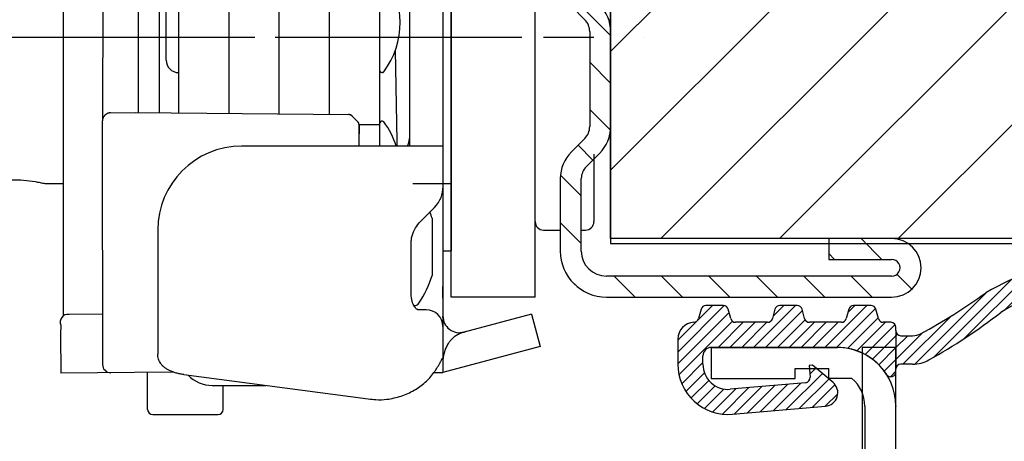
# Model space of a CAD drawing. Header units: millimetres. Extents: x 22865 to 60762, y -18816 to 15611.
# Tile 271 of 517: x 37383.99 to 37389.86, y 5357.5 to 5360.01. Entities that reach past the tile are written whole.
import ezdxf

# ---------------------------------------------------------------- set-up
doc = ezdxf.new("R2010")
doc.units = ezdxf.units.MM
doc.linetypes.add('CENTER_3', pattern=[22, 13, -3, 3, -3])
for name, color, linetype in [('1', 7, 'Continuous'), ('A_ACHSEN', 7, 'Continuous'), ('A_COSMETICS', 7, 'Continuous'), ('A_RUNDUNGEN', 7, 'Continuous'), ('bramy przemyslowe', 5, 'Continuous'), ('BRO0010100220_PBL6', 7, 'Continuous'), ('BRO0010100773_PBL1', 7, 'Continuous'), ('BRO0010100774_PBL7', 7, 'Continuous'), ('BRO0010100815_PBL2', 7, 'Continuous'), ('BRO0010101580_PBL5', 7, 'Continuous'), ('BRO0010101582_PBL12', 7, 'Continuous'), ('BRO0010101584_PBL10', 7, 'Continuous'), ('BRO0010101584_PBL11', 7, 'Continuous'), ('BRO0010101585_ABL4', 7, 'Continuous'), ('BRO0010102185_PBL3', 7, 'Continuous'), ('BRO0010102342_PBL4', 7, 'Continuous'), ('BRO0010102615_PBL14', 7, 'Continuous'), ('BRO0010102615_PBL15', 7, 'Continuous'), ('BRO0010102658_PBL8', 7, 'Continuous'), ('WYMIARY', 6, 'Continuous'), ('Z3047154_PBL3', 7, 'Continuous')]:
    doc.layers.add(name, color=color, linetype=linetype)
doc.styles.add('1-100', font='simplex.shx', dxfattribs={"width": 0.8, "height": 15})
doc.dimstyles.new('1-100', dxfattribs={"dimscale": 0.5, "dimtxt": 100, "dimasz": 1, "dimexe": 0.18, "dimexo": 0.0625, "dimgap": 5, "dimtad": 1, "dimdec": 1, "dimzin": 0, "dimdsep": 46, "dimtxsty": '1-100', "dimblk1": 'K', "dimblk2": 'K', "dimsah": 1, "dimcen": 0.09, "dimse1": 1, "dimse2": 1, "dimadec": 0, "dimazin": 0, "dimtfac": 1, "dimtdec": 1, "dimtofl": 0, "dimtmove": 0, "dimatfit": 3, "dimldrblk": 'K', "dimfxl": 0, "dimtolj": 1, "dimtzin": 0, "dimarcsym": 0})
pattern_1 = [(45, (0, 0), (-0.3535533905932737, 0.3535533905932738), [])]

# ---------------------------------------------------------------- blocks, each defined once
blk = doc.blocks.new('K')
for p, q in [((0, -19.11411989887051), (0, 19.11411989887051)), ((-19.11411989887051, 0), (19.11411989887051, 0))]:
    blk.add_line(p, q)
blk.add_circle((0, 0), 2.016107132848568)
blk = doc.blocks.new('*D795')
at = {"layer": 'WYMIARY', "color": 0, "lineweight": -2}
blk.add_line((37389.71645047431, 5384.614779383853), (37738.71645047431, 5384.614779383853), dxfattribs=at)
at = {"layer": 'WYMIARY', "color": 0, "linetype": 'ByBlock', "lineweight": -2, "xscale": 0.5, "yscale": 0.5, "zscale": 0.5, "rotation": 180}
blk.add_blockref('K', (37389.21645047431, 5384.614779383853), dxfattribs=at)
at = {"layer": 'WYMIARY', "color": 0, "linetype": 'ByBlock', "lineweight": -2, "xscale": 0.5, "yscale": 0.5, "zscale": 0.5}
blk.add_blockref('K', (37739.21645047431, 5384.614779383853), dxfattribs=at)
at = {"layer": 'WYMIARY', "color": 0, "insert": (37535.6051721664, 5394.614779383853), "char_height": 15, "attachment_point": 5, "style": '1-100'}
blk.add_mtext('\\A1;350.0', dxfattribs=at)
blk = doc.blocks.new('AS001-Aufsetzstück', base_point=(8795.809777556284, 7791.250453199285))
at = {"layer": 'BRO0010102185_PBL3', "color": 2, "linetype": 'Continuous'}
for p, q in [((8975.19311511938, 6834.416285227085), (8975.19311511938, 6886.916285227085)), ((8980.19311511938, 6834.416285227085), (8980.19311511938, 6886.916285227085)), ((8980.19311511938, 6834.416285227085), (8975.19311511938, 6834.416285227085))]:
    blk.add_line(p, q, dxfattribs=at)
at = {"layer": 'BRO0010102342_PBL4', "color": 2, "linetype": 'CENTER_3'}
blk.add_line((8942.693115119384, 6849.916285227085), (8986.69311511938, 6849.916285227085), dxfattribs=at)
at = {"layer": 'BRO0010102342_PBL4', "color": 2, "linetype": 'Continuous'}
for p, q in [((8983.69311511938, 6842.948485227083), (8983.69311511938, 6838.916285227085)), ((8952.086892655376, 6841.166285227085), (8950.993115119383, 6841.166285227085)), ((8975.19311511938, 6841.166285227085), (8972.89264453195, 6841.166285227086)), ((8980.69311511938, 6838.416285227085), (8981.69311511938, 6838.416285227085)), ((8982.94311511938, 6838.416285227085), (8983.19311511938, 6838.416285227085))]:
    blk.add_line(p, q, dxfattribs=at)
for centre, start, end in [((8980.69311511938, 6838.916285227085), 180, 270), ((8983.19311511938, 6838.916285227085), 270, 0)]:
    blk.add_arc(centre, 0.5, start, end, dxfattribs=at)
blk.add_spline([(8950.993115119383, 6841.166285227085), (8950.70121364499, 6841.228463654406), (8950.407275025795, 6841.281336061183), (8949.702550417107, 6841.368233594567), (8948.993072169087, 6841.397922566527), (8948.283615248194, 6841.368228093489), (8947.578912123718, 6841.281328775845), (8947.284995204, 6841.228459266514), (8946.993115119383, 6841.166285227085)], degree=3, dxfattribs=at)
blk = doc.blocks.new('Zarge-135', base_point=(5874.240130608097, 5619.23456912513))
at = {"color": 2, "linetype": 'Continuous'}
for p, q in [((6058.706415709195, 4662.19330238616), (6058.706415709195, 4660.343302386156)), ((6066.206415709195, 4662.19330238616), (6058.706415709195, 4662.19330238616)), ((6063.706415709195, 4660.943302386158), (6065.706415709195, 4660.943302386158)), ((6063.706415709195, 4660.343302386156), (6063.706415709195, 4660.943302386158)), ((6065.706415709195, 4660.343302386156), (6065.706415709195, 4660.943302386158)), ((6058.706415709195, 4660.343302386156), (6063.706415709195, 4660.343302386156)), ((6067.08482058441, 4660.343302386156), (6065.706415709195, 4660.343302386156)), ((6067.856415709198, 4658.69330238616), (6067.856415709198, 4646.19330238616)), ((6069.706415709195, 4645.69330238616), (6069.706415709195, 4658.69330238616))]:
    blk.add_line(p, q, dxfattribs=at)
for centre, radius, end in [((6066.206415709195, 4658.69330238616), 3.5, 90), ((6065.706415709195, 4658.69330238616), 2.150000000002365, 50.12472264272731)]:
    blk.add_arc(centre, radius, 0, end, dxfattribs=at)
at = {"color": 2}
for p in [(6066.206415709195, 4662.19330238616), (6069.706415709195, 4658.69330238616)]:
    blk.add_point(p, dxfattribs=at)
blk = doc.blocks.new('HG084-Seitendichtung', base_point=(5685.07024304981, 5375.708528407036))
at = {"linetype": 'Continuous'}
h = blk.add_hatch(dxfattribs=at)
h.set_pattern_fill('_USER', color=2, scale=0.5, angle=45, pattern_type=0)
h.set_pattern_definition(pattern_1)
edge = h.paths.add_edge_path()
edge.add_arc((6067.186613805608, 4664.393302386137), 0.2999999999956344, 90, 165.000000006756)
edge.add_line((6066.896836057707, 4664.470948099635), (6066.748046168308, 4663.915656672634))
edge.add_arc((6066.458268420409, 4663.993302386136), 0.3000000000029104, 269.9999999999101, 345.00000000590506, ccw=False)
edge.add_line((6066.458268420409, 4663.693302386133), (6064.554562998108, 4663.693302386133))
edge.add_arc((6064.554562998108, 4663.993302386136), 0.3000000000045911, 194.999999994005, 270, ccw=False)
edge.add_line((6064.264785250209, 4663.915656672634), (6064.115995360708, 4664.470948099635))
edge.add_arc((6063.826217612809, 4664.393302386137), 0.3000000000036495, 14.99999999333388, 89.99999999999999)
edge.add_line((6063.826217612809, 4664.693302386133), (6062.786613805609, 4664.693302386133))
edge.add_arc((6062.786613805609, 4664.393302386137), 0.2999999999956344, 90, 165.0000000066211)
edge.add_line((6062.49683605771, 4664.470948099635), (6062.348046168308, 4663.915656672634))
edge.add_arc((6062.058268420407, 4663.993302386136), 0.3000000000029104, 269.99999999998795, 345.00000000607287, ccw=False)
edge.add_line((6062.058268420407, 4663.693302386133), (6060.154562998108, 4663.693302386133))
edge.add_arc((6060.154562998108, 4663.993302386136), 0.3000000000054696, 194.99999999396, 270, ccw=False)
edge.add_line((6059.864785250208, 4663.915656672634), (6059.715995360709, 4664.470948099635))
edge.add_arc((6059.42621761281, 4664.393302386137), 0.300000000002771, 14.99999999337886, 90)
edge.add_line((6059.42621761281, 4664.693302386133), (6058.386613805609, 4664.693302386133))
edge.add_arc((6058.386613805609, 4664.393302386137), 0.2999999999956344, 90, 165.000000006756)
edge.add_line((6058.096836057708, 4664.470948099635), (6057.947804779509, 4663.914755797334))
edge.add_arc((6057.658027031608, 4663.992401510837), 0.2999999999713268, 272.1331596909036, 345.0000000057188, ccw=False)
edge.add_arc((6057.706415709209, 4662.693302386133), 1.000000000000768, 92.13315969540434, 180)
edge.add_line((6056.706415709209, 4662.693302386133), (6056.706415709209, 4661.193302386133))
edge.add_arc((6059.706415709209, 4661.193302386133), 3, 180, 275.0000000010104)
edge.add_line((6059.967882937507, 4658.204718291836), (6065.515321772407, 4658.690056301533))
edge.add_arc((6065.445597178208, 4659.487012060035), 0.800000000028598, 274.999999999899, 49.99999999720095)
edge.add_line((6065.959827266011, 4660.099847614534), (6064.730967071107, 4661.130983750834))
edge.add_line((6064.730967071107, 4661.130983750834), (6064.531728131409, 4661.113552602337))
edge.add_line((6064.531728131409, 4661.113552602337), (6064.592737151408, 4660.416216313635))
edge.add_arc((6064.293878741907, 4660.390069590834), 0.3000000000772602, 275.0000000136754, 4.999999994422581, ccw=False)
edge.add_line((6064.320025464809, 4660.091211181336), (6059.837149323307, 4659.699010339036))
edge.add_arc((6059.706415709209, 4661.193302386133), 1.5, 179.9999999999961, 274.999999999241, ccw=False)
edge.add_line((6058.206415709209, 4661.193302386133), (6058.206415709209, 4661.693302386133))
edge.add_arc((6058.706415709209, 4661.693302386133), 0.5, 90, 180, ccw=False)
edge.add_line((6058.706415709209, 4662.193302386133), (6066.206415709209, 4662.193302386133))
edge.add_arc((6066.206415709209, 4658.693302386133), 3.500000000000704, 32.6368975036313, 90, ccw=False)
edge.add_arc((6069.406415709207, 4660.742692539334), 0.3000000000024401, 212.636897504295, 0)
edge.add_line((6069.706415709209, 4660.742692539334), (6069.706415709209, 4660.893302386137))
edge.add_line((6069.706415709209, 4660.893302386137), (6069.706415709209, 4663.193302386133))
edge.add_line((6069.706415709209, 4663.193302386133), (6069.706415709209, 4663.393302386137))
edge.add_arc((6069.406415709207, 4663.393302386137), 0.3000000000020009, 0, 90)
edge.add_line((6069.406415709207, 4663.693302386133), (6068.954562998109, 4663.693302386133))
edge.add_arc((6068.954562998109, 4663.993302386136), 0.3000000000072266, 194.9999999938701, 270, ccw=False)
edge.add_line((6068.664785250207, 4663.915656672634), (6068.515995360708, 4664.470948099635))
edge.add_arc((6068.226217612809, 4664.393302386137), 0.3000000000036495, 14.99999999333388, 89.99999999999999)
edge.add_line((6068.226217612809, 4664.693302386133), (6067.186613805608, 4664.693302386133))
at = {"layer": '1', "linetype": 'Continuous'}
h = blk.add_hatch(dxfattribs=at)
h.set_pattern_fill('_USER', color=2, scale=0.5, angle=45, pattern_type=0)
h.set_pattern_definition(pattern_1)
edge = h.paths.add_edge_path()
edge.add_arc((6087.206415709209, 4667.922913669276), 0.4999999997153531, 277.0050837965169, 94.76483495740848, ccw=False)
edge.add_arc((6087.316130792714, 4645.358527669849), 22.06817214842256, 90.12653476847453, 120.9646809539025)
edge.add_arc((6055.102740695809, 4691.131185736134), 33.99999999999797, 299.183932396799, 307.84322998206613, ccw=False)
edge.add_arc((6070.706415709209, 4663.193302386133), 2, 270.00000000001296, 299.18393239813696, ccw=False)
edge.add_line((6070.706415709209, 4661.193302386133), (6070.006415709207, 4661.193302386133))
edge.add_arc((6070.006415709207, 4660.893302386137), 0.2999999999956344, 90, 180)
edge.add_line((6069.706415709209, 4660.893302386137), (6069.706415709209, 4663.193302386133))
edge.add_arc((6070.006415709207, 4663.193302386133), 0.2999999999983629, 180, 270)
edge.add_line((6070.006415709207, 4662.893302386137), (6070.706415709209, 4662.893302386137))
edge.add_arc((6070.706415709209, 4663.893302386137), 1, 270, 298.2425465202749)
edge.add_arc((6055.090648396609, 4692.964728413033), 33.99999999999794, 298.2425465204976, 305.9710407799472)
edge.add_arc((6086.43633114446, 4645.264323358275), 23.16832017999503, 88.19797872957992, 119.40418455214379, ccw=False)
at = {"color": 2, "linetype": 'Continuous'}
for p, q in [((6056.706415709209, 4662.693302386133), (6056.706415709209, 4661.193302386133)), ((6058.706415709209, 4662.193302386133), (6066.206415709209, 4662.193302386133)), ((6058.206415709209, 4661.193302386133), (6058.206415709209, 4661.693302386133)), ((6064.730967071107, 4661.130983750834), (6064.531728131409, 4661.113552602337)), ((6064.531728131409, 4661.113552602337), (6064.592737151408, 4660.416216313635)), ((6065.959827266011, 4660.099847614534), (6064.730967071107, 4661.130983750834)), ((6064.320025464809, 4660.091211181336), (6059.837149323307, 4659.699010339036)), ((6059.967882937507, 4658.204718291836), (6065.515321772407, 4658.690056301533))]:
    blk.add_line(p, q, dxfattribs=at)
for centre, radius, start, end in [((6058.706415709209, 4661.693302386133), 0.5, 90, 180), ((6066.206415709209, 4658.693302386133), 3.500000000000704, 32.63689750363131, 90), ((6059.706415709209, 4661.193302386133), 3, 180, 275.0000000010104), ((6059.706415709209, 4661.193302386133), 1.5, 180, 274.9999999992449), ((6069.406415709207, 4660.742692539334), 0.3000000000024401, 212.636897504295, 0), ((6064.293878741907, 4660.390069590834), 0.3000000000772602, 275.0000000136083, 4.999999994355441), ((6065.445597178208, 4659.487012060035), 0.800000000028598, 274.999999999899, 49.99999999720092)]:
    blk.add_arc(centre, radius, start, end, dxfattribs=at)
at = {"layer": '1', "color": 2, "linetype": 'Continuous'}
for centre, radius, start, end in [((6086.43633114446, 4645.264323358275), 23.16832017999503, 88.19797872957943, 119.4041845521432), ((6087.206415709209, 4667.922913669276), 0.4999999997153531, 277.0050837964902, 94.76483495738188), ((6087.316130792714, 4645.358527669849), 22.06817214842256, 90.12653476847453, 120.9646809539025)]:
    blk.add_arc(centre, radius, start, end, dxfattribs=at)
at = {"layer": 'A_ACHSEN', "color": 2, "linetype": 'Continuous'}
for p, q in [((6070.006415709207, 4662.893302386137), (6070.706415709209, 4662.893302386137)), ((6069.706415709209, 4660.742692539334), (6069.706415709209, 4660.893302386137)), ((6070.706415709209, 4661.193302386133), (6070.006415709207, 4661.193302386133))]:
    blk.add_line(p, q, dxfattribs=at)
for centre, radius, start, end in [((6055.090648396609, 4692.964728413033), 33.99999999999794, 298.2425465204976, 305.9710407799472), ((6055.102740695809, 4691.131185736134), 33.99999999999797, 299.1839323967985, 307.8432299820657), ((6070.006415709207, 4663.193302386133), 0.2999999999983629, 180, 270), ((6070.706415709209, 4663.193302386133), 2, 270, 299.1839323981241), ((6070.006415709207, 4660.893302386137), 0.2999999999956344, 90, 180)]:
    blk.add_arc(centre, radius, start, end, dxfattribs=at)
at = {"layer": 'A_COSMETICS', "color": 2, "linetype": 'Continuous'}
blk.add_line((6069.706415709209, 4663.193302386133), (6069.706415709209, 4660.893302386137), dxfattribs=at)
blk.add_arc((6070.706415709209, 4663.893302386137), 1, 270, 298.2425465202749, dxfattribs=at)
at = {"layer": 'A_RUNDUNGEN', "color": 2, "linetype": 'Continuous'}
for p, q in [((6058.096836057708, 4664.470948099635), (6057.947804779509, 4663.914755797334)), ((6059.42621761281, 4664.693302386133), (6058.386613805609, 4664.693302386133)), ((6059.864785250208, 4663.915656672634), (6059.715995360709, 4664.470948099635)), ((6062.49683605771, 4664.470948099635), (6062.348046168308, 4663.915656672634)), ((6063.826217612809, 4664.693302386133), (6062.786613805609, 4664.693302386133)), ((6064.264785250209, 4663.915656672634), (6064.115995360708, 4664.470948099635)), ((6066.896836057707, 4664.470948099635), (6066.748046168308, 4663.915656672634)), ((6068.226217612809, 4664.693302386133), (6067.186613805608, 4664.693302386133)), ((6068.664785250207, 4663.915656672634), (6068.515995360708, 4664.470948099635)), ((6062.058268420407, 4663.693302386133), (6060.154562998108, 4663.693302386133)), ((6066.458268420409, 4663.693302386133), (6064.554562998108, 4663.693302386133)), ((6069.406415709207, 4663.693302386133), (6068.954562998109, 4663.693302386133)), ((6069.706415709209, 4663.193302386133), (6069.706415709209, 4663.393302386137))]:
    blk.add_line(p, q, dxfattribs=at)
for centre, radius, start, end in [((6058.386613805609, 4664.393302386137), 0.2999999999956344, 90, 165.000000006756), ((6059.42621761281, 4664.393302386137), 0.300000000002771, 14.99999999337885, 90), ((6062.786613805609, 4664.393302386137), 0.2999999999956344, 90, 165.0000000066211), ((6063.826217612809, 4664.393302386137), 0.3000000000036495, 14.99999999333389, 90), ((6067.186613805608, 4664.393302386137), 0.2999999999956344, 90, 165.000000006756), ((6068.226217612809, 4664.393302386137), 0.3000000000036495, 14.99999999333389, 90), ((6057.706415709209, 4662.693302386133), 1.000000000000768, 92.13315969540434, 180), ((6057.658027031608, 4663.992401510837), 0.2999999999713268, 272.1331596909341, 345.0000000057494), ((6060.154562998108, 4663.993302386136), 0.3000000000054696, 194.99999999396, 270), ((6062.058268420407, 4663.993302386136), 0.3000000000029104, 270, 345.0000000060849), ((6064.554562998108, 4663.993302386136), 0.3000000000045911, 194.999999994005, 270), ((6066.458268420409, 4663.993302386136), 0.3000000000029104, 270, 345.000000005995), ((6068.954562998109, 4663.993302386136), 0.3000000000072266, 194.9999999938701, 270), ((6069.406415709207, 4663.393302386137), 0.3000000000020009, 0, 90)]:
    blk.add_arc(centre, radius, start, end, dxfattribs=at)
blk = doc.blocks.new('Zargenquerschnitt_IND60', base_point=(5674.718100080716, 5506.595076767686))
for name, p in [('Zarge-135', (6586.440130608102, 5715.834569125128)), ('HG084-Seitendichtung', (6397.270243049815, 5472.308528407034))]:
    blk.add_blockref(name, p)
blk = doc.blocks.new('Fangvorrichtung-L_feste-Rolle', base_point=(3261.923091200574, 8217.323791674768))
at = {"layer": '1', "color": 2, "linetype": 'Continuous'}
for p, q in [((3461.395934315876, 7565.612138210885), (3461.395934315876, 7578.327828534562)), ((3463.492728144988, 7550.143040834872), (3463.339538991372, 7550.141703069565))]:
    blk.add_line(p, q, dxfattribs=at)
blk.add_arc((3457.187277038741, 7553.128598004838), 0.4649686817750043, 81.56627017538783, 202.6024370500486, dxfattribs=at)
at = {"layer": 'BRO0010100220_PBL6', "color": 2, "linetype": 'Continuous'}
for p, q in [((3461.940935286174, 7547.923484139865), (3461.940935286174, 7550.130771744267)), ((3466.440935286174, 7547.923484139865), (3466.440935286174, 7549.359165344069)), ((3462.240935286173, 7547.623484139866), (3466.140935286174, 7547.623484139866))]:
    blk.add_line(p, q, dxfattribs=at)
for centre, radius, start, end in [((3462.240935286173, 7547.923484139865), 0.2999999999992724, 180, 270), ((3466.140935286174, 7547.923484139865), 0.2999999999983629, 270, 0)]:
    blk.add_arc(centre, radius, start, end, dxfattribs=at)
at = {"layer": 'BRO0010100773_PBL1', "color": 2, "linetype": 'Continuous'}
for p, q in [((3477.540935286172, 7603.373484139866), (3477.540935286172, 7563.623484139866)), ((3479.540935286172, 7603.373484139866), (3479.540935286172, 7550.976331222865)), ((3479.540935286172, 7563.623484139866), (3467.540935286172, 7563.623484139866)), ((3478.250588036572, 7559.178518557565), (3479.033260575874, 7559.966335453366)), ((3462.540935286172, 7558.623484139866), (3462.540935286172, 7551.225246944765)), ((3477.64650809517, 7554.897385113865), (3477.646520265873, 7557.635549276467)), ((3479.54093535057, 7554.555527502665), (3479.540935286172, 7555.262806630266)), ((3477.977358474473, 7553.908143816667), (3477.977691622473, 7553.907982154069)), ((3478.540935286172, 7553.873484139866), (3478.032585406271, 7553.873484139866)), ((3484.818852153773, 7553.608250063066), (3480.799805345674, 7552.531349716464)), ((3484.818852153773, 7553.608250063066), (3485.336490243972, 7551.676398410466)), ((3485.336490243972, 7551.676398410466), (3479.540935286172, 7550.123484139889)), ((3479.005036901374, 7550.123484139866), (3479.540935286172, 7550.123484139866)), ((3479.540935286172, 7550.614635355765), (3479.540935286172, 7550.123484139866)), ((3464.094477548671, 7550.001846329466), (3475.089994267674, 7548.557548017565))]:
    blk.add_line(p, q, dxfattribs=at)
for points in [[(3479.033216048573, 7559.966290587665), (3479.165572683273, 7560.113299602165), (3479.276371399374, 7560.264583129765), (3479.365394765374, 7560.416833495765), (3479.435139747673, 7560.570831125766), (3479.486950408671, 7560.726947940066), (3479.521311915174, 7560.884420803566), (3479.538634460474, 7561.043134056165), (3479.540934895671, 7561.125215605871)], [(3477.657204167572, 7557.980848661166), (3477.661425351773, 7558.034874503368), (3477.678143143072, 7558.156620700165), (3477.705194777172, 7558.279154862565), (3477.742462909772, 7558.400909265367), (3477.789485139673, 7558.520612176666), (3477.845489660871, 7558.637179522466), (3477.909126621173, 7558.74916504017), (3477.979392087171, 7558.856312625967), (3478.054884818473, 7558.957944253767), (3478.134375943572, 7559.053808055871), (3478.216617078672, 7559.143693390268), (3478.250710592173, 7559.178642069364)], [(3477.646520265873, 7557.635549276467), (3477.647305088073, 7557.721125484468), (3477.649308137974, 7557.806465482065), (3477.652521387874, 7557.891553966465), (3477.657203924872, 7557.980844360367)], [(3477.977358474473, 7553.908143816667), (3477.976538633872, 7553.908597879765), (3477.967898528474, 7553.914096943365), (3477.950814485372, 7553.927335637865), (3477.927205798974, 7553.949366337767), (3477.898811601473, 7553.980909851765), (3477.867236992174, 7554.022410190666), (3477.834024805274, 7554.073996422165), (3477.800518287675, 7554.135690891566), (3477.767986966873, 7554.207283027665), (3477.737478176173, 7554.288652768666), (3477.709997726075, 7554.379529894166), (3477.686412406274, 7554.479741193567), (3477.667577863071, 7554.589036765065), (3477.65429068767, 7554.707204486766), (3477.647351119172, 7554.834049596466), (3477.646508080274, 7554.897324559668)], [(3478.060504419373, 7553.873730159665), (3478.057097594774, 7553.874813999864), (3478.033609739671, 7553.883281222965), (3477.999645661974, 7553.897672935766), (3477.977691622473, 7553.907982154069)], [(3479.545671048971, 7553.400058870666), (3479.54206969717, 7553.449645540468), (3479.540935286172, 7553.497261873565)], [(3480.799805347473, 7552.531349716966), (3480.754036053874, 7552.520232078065), (3480.685573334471, 7552.507777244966), (3480.616989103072, 7552.500158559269), (3480.557255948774, 7552.49739517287)]]:
    blk.add_lwpolyline(points, dxfattribs=at)
for centre, radius, start, end in [((3467.540935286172, 7558.623484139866), 5, 90, 180), ((3476.540935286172, 7564.087585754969), 1.000000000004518, 332.318671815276, 0), ((3478.032572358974, 7553.058024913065), 0.8154592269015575, 88.04179928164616, 89.99908327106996), ((3478.540935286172, 7552.873484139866), 1, 0, 90), ((3480.540935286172, 7553.497261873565), 1, 180, 284.9999999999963), ((3480.540935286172, 7553.497261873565), 0.9999999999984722, 267.9373187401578, 273.3333333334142), ((3481.236496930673, 7550.858297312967), 1.728668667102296, 110.4718996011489, 112.5268347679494), ((3481.260617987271, 7550.793436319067), 1.797869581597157, 107.5312585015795, 110.4691162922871), ((3480.540935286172, 7553.497261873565), 1.000000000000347, 278.3810659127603, 278.8377023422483), ((3480.815884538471, 7552.201204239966), 0.3215232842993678, 106.1949395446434, 107.5276215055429), ((3476.189779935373, 7556.945239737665), 8.459485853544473, 262.530049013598, 265.6010792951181), ((3475.779601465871, 7551.624449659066), 3.122909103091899, 265.6169357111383, 277.850182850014)]:
    blk.add_arc(centre, radius, start, end, dxfattribs=at)
for points in [[(3480.574216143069, 7552.45506890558), (3480.462867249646, 7552.403918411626), (3480.355639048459, 7552.34443417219), (3480.259094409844, 7552.280797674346), (3480.167952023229, 7552.20978941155), (3480.088899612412, 7552.137507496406), (3480.014712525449, 7552.060104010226), (3479.9504619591, 7551.98510303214), (3479.891314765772, 7551.906151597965)], [(3480.756760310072, 7552.517728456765), (3480.741432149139, 7552.514050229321), (3480.726209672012, 7552.509968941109)], [(3480.895396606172, 7552.556963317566), (3480.82662102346, 7552.535485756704), (3480.756760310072, 7552.517728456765)], [(3479.891314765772, 7551.906151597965), (3479.819192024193, 7551.792691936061), (3479.755876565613, 7551.674009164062), (3479.705622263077, 7551.561179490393), (3479.662300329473, 7551.445556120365)], [(3479.662300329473, 7551.445556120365), (3479.640026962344, 7551.377311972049), (3479.619846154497, 7551.308402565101), (3479.574731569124, 7551.11658219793), (3479.543546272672, 7550.922014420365)], [(3463.23520017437, 7550.251115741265), (3463.083235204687, 7550.335560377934), (3462.941193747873, 7550.436069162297), (3462.823524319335, 7550.54312208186), (3462.721543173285, 7550.665015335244), (3462.643607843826, 7550.792946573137), (3462.586336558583, 7550.931406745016), (3462.552200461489, 7551.076700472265), (3462.540935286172, 7551.225246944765)], [(3479.005036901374, 7550.123484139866), (3479.064963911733, 7550.209956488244), (3479.123483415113, 7550.297390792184), (3479.175825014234, 7550.378375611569), (3479.226873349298, 7550.460179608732), (3479.271040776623, 7550.533453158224), (3479.31411579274, 7550.607376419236), (3479.349899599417, 7550.670794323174), (3479.384894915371, 7550.734642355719), (3479.412459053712, 7550.786186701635), (3479.439667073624, 7550.837940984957), (3479.459587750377, 7550.87607743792), (3479.479770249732, 7550.914026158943), (3479.487221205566, 7550.92762083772), (3479.494938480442, 7550.941116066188), (3479.500942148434, 7550.951011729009), (3479.507237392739, 7550.960606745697), (3479.511705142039, 7550.966681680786), (3479.516990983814, 7550.972377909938), (3479.520519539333, 7550.97510979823), (3479.524528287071, 7550.976329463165)], [(3479.524528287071, 7550.976329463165), (3479.528415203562, 7550.974499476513), (3479.531179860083, 7550.970537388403), (3479.532664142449, 7550.966900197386), (3479.533635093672, 7550.963280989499), (3479.534703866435, 7550.958254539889), (3479.535605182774, 7550.953122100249), (3479.53734973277, 7550.938652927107), (3479.5383395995, 7550.92417118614), (3479.539249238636, 7550.904035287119), (3479.5398629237, 7550.883865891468), (3479.540712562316, 7550.827000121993), (3479.540867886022, 7550.770147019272), (3479.5409148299, 7550.692393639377), (3479.540935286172, 7550.614635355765)], [(3464.094477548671, 7550.001846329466), (3463.864679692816, 7550.040442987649), (3463.638292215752, 7550.096374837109), (3463.433196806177, 7550.16488879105), (3463.23520017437, 7550.251115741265)], [(3476.206138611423, 7548.53080660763), (3476.632927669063, 7548.609649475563), (3477.05098723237, 7548.727634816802), (3477.445436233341, 7548.880405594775), (3477.823009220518, 7549.070761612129), (3478.166390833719, 7549.289736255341), (3478.484997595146, 7549.543640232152), (3478.761814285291, 7549.818924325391), (3479.005036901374, 7550.123484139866)]]:
    blk.add_spline(points, degree=3, dxfattribs=at)
at = {"layer": 'BRO0010100774_PBL7', "color": 2, "linetype": 'Continuous'}
for p, q in [((3456.916058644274, 7553.501724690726), (3456.916058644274, 7603.083826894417)), ((3459.317449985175, 7581.874739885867), (3459.249134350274, 7565.313819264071)), ((3459.735492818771, 7565.610355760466), (3461.239842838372, 7565.623484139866)), ((3461.239842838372, 7565.623484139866), (3473.91558418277, 7565.512864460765)), ((3474.126940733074, 7565.423148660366), (3474.131920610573, 7565.423148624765)), ((3474.45877716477, 7565.09053527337), (3474.131920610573, 7565.423148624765)), ((3474.458796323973, 7565.090525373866), (3474.13195320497, 7565.423132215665)), ((3459.236298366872, 7564.848465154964), (3459.23415209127, 7564.259597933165)), ((3459.238669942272, 7565.067011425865), (3459.236298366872, 7564.848465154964)), ((3459.239052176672, 7565.093711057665), (3459.238669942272, 7565.067011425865)), ((3459.239307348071, 7565.106727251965), (3459.239052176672, 7565.093711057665)), ((3459.239507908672, 7565.114717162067), (3459.239307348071, 7565.106727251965)), ((3459.239770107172, 7565.122903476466), (3459.239507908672, 7565.114717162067)), ((3459.249134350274, 7565.313819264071), (3459.248083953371, 7565.200867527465)), ((3474.545390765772, 7564.871290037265), (3474.54524136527, 7564.877679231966)), ((3474.545663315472, 7564.856048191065), (3474.545390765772, 7564.871290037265)), ((3474.54599090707, 7564.830803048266), (3474.545663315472, 7564.856048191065)), ((3474.546649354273, 7564.753999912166), (3474.54599090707, 7564.830803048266)), ((3474.549729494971, 7563.765841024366), (3474.546649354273, 7564.753999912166)), ((3459.23415209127, 7564.259597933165), (3459.253895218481, 7550.60876053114)), ((3474.549729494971, 7563.765841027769), (3474.549728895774, 7563.765090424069)), ((3474.550039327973, 7563.623551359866), (3474.549728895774, 7563.765090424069)), ((3459.249560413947, 7553.605940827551), (3457.255471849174, 7553.588538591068)), ((3456.758020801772, 7552.949894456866), (3456.756345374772, 7552.411310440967)), ((3456.756345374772, 7552.411310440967), (3456.758326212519, 7550.084230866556)), ((3463.339538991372, 7550.141703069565), (3456.758326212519, 7550.084230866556))]:
    blk.add_line(p, q, dxfattribs=at)
for points in [[(3459.735492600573, 7565.610355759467), (3459.728844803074, 7565.610253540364), (3459.702381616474, 7565.608968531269), (3459.676212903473, 7565.606307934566), (3459.650413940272, 7565.602310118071), (3459.625056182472, 7565.597017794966), (3459.600207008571, 7565.590477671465), (3459.575929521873, 7565.582740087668), (3459.552282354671, 7565.573858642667), (3459.529319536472, 7565.563889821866), (3459.507090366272, 7565.552892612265), (3459.485639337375, 7565.540928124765), (3459.465006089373, 7565.528059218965), (3459.445225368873, 7565.514350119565), (3459.426327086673, 7565.499866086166), (3459.408336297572, 7565.484673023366), (3459.391273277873, 7565.468837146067), (3459.375153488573, 7565.452424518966), (3459.359988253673, 7565.435501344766), (3459.345784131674, 7565.418132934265), (3459.332543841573, 7565.400384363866), (3459.320265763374, 7565.382319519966), (3459.308943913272, 7565.364000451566), (3459.298572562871, 7565.345495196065), (3459.28912619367, 7565.326839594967), (3459.280563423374, 7565.308027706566), (3459.272920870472, 7565.289233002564), (3459.266194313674, 7565.270581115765), (3459.260372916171, 7565.252222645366), (3459.255430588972, 7565.234314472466), (3459.251312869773, 7565.216957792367), (3459.247936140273, 7565.200130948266), (3459.245302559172, 7565.184317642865), (3459.243335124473, 7565.169792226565), (3459.241961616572, 7565.157085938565), (3459.241096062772, 7565.146993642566), (3459.240539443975, 7565.138878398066), (3459.240188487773, 7565.132586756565), (3459.239950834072, 7565.127476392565), (3459.239770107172, 7565.122903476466)], [(3474.032578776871, 7565.490114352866), (3473.995618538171, 7565.502648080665), (3473.957312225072, 7565.510282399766), (3473.920567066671, 7565.512864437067)], [(3474.13195337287, 7565.423132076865), (3474.100004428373, 7565.451327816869), (3474.067568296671, 7565.472907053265), (3474.032578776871, 7565.490114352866)], [(3474.54524136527, 7564.877679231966), (3474.545066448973, 7564.883682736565), (3474.544959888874, 7564.886704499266), (3474.54482250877, 7564.890053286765), (3474.544636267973, 7564.893863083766), (3474.544346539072, 7564.898689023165), (3474.543854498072, 7564.905126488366), (3474.543039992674, 7564.913318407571), (3474.541678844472, 7564.923778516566), (3474.539620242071, 7564.935987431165), (3474.53671093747, 7564.949599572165), (3474.532790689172, 7564.964390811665), (3474.527730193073, 7564.980082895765), (3474.521450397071, 7564.996349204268), (3474.513935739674, 7565.012836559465), (3474.505163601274, 7565.029324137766), (3474.495168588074, 7565.045559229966), (3474.484015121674, 7565.061322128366), (3474.471808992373, 7565.076406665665), (3474.458796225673, 7565.090525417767)]]:
    blk.add_lwpolyline(points, dxfattribs=at)
for centre, radius, start, end in [((3473.912983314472, 7565.212917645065), 0.2999580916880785, 44.49668196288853, 89.50319511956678), ((3473.918317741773, 7565.213914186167), 0.2989004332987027, 44.51639742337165, 89.48504204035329), ((3459.704482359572, 7564.924990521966), 0.4674762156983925, 172.3215359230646, 179.263083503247), ((3474.243536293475, 7564.879307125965), 0.3015724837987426, 29.66897744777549, 44.46090958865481), ((3474.245145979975, 7564.880405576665), 0.2996304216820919, 14.61969254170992, 29.63828298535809), ((3474.243236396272, 7564.880060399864), 0.3015653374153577, 0.03839667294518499, 14.59157679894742), ((3459.751800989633, 7550.610871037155), 0.4979097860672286, 180.2498415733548, 269.7254346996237)]:
    blk.add_arc(centre, radius, start, end, dxfattribs=at)
for points in [[(3462.654459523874, 7565.610131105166), (3462.653655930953, 7567.21533103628), (3462.653202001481, 7568.820531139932), (3462.653872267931, 7573.590046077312), (3462.657754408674, 7578.359559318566)], [(3474.544801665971, 7564.880262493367), (3474.544940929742, 7564.880092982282), (3474.544925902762, 7564.879719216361), (3474.544938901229, 7564.878788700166), (3474.545050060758, 7564.878073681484), (3474.545150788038, 7564.876761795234), (3474.545174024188, 7564.875330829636), (3474.54522514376, 7564.873385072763), (3474.545297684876, 7564.871494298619), (3474.545449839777, 7564.866049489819), (3474.545543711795, 7564.860546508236), (3474.545667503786, 7564.852888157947), (3474.545787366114, 7564.845254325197), (3474.545917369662, 7564.835466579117), (3474.546027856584, 7564.825669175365), (3474.546150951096, 7564.813759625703), (3474.546264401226, 7564.801853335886), (3474.546385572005, 7564.787867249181), (3474.54649623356, 7564.773879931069), (3474.546613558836, 7564.757863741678), (3474.546722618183, 7564.74184789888), (3474.546954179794, 7564.703942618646), (3474.547156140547, 7564.666036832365), (3474.547369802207, 7564.620706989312), (3474.547559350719, 7564.575377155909), (3474.547753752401, 7564.523204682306), (3474.547927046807, 7564.471032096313), (3474.548100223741, 7564.412692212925), (3474.54825461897, 7564.354352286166)]]:
    blk.add_spline(points, degree=3, dxfattribs=at)
at = {"layer": 'BRO0010100815_PBL2', "color": 2, "linetype": 'Continuous'}
for p, q in [((3480.040935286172, 7582.873261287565), (3480.040935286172, 7557.373706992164)), ((3480.040935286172, 7557.373484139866), (3479.540935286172, 7557.373484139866))]:
    blk.add_line(p, q, dxfattribs=at)
at = {"layer": 'BRO0010101580_PBL5', "color": 2, "linetype": 'Continuous'}
for p, q in [((3463.790935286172, 7565.601221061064), (3463.790935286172, 7576.156390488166)), ((3465.790935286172, 7549.359165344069), (3466.790935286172, 7549.359165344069))]:
    blk.add_line(p, q, dxfattribs=at)
blk.add_arc((3465.790935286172, 7551.359165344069), 2.000000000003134, 224.129740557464, 270, dxfattribs=at)
at = {"layer": 'BRO0010101582_PBL12', "color": 2, "linetype": 'Continuous'}
for p, q in [((3475.790935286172, 7564.934742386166), (3475.790935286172, 7576.156390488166)), ((3474.543617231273, 7564.907512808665), (3475.790935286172, 7564.907512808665)), ((3475.790935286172, 7563.623484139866), (3475.790935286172, 7564.907423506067))]:
    blk.add_line(p, q, dxfattribs=at)
at = {"layer": 'BRO0010101584_PBL10', "color": 2, "linetype": 'Continuous'}
for p, q in [((3469.790935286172, 7565.548859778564), (3469.790935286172, 7576.298896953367)), ((3472.790935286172, 7565.522679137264), (3472.790935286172, 7576.298896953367))]:
    blk.add_line(p, q, dxfattribs=at)
at = {"layer": 'BRO0010101584_PBL11', "color": 2, "linetype": 'Continuous'}
for p, q in [((3466.790935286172, 7565.575040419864), (3466.790935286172, 7576.298896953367)), ((3469.790935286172, 7565.548859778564), (3469.790935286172, 7576.298896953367)), ((3466.790935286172, 7549.358924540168), (3468.989073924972, 7549.358924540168))]:
    blk.add_line(p, q, dxfattribs=at)
at = {"layer": 'BRO0010101585_ABL4', "color": 2, "linetype": 'CENTER_3'}
blk.add_line((3455.334658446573, 7570.123484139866), (3484.247212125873, 7570.123484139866), dxfattribs=at)
at = {"layer": 'BRO0010102615_PBL14', "color": 2, "linetype": 'Continuous'}
blk.add_line((3475.940618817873, 7565.110344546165), (3475.890935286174, 7565.110344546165), dxfattribs=at)
for centre, radius, start, end in [((3475.890935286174, 7565.010344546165), 0.1000000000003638, 90, 180), ((3475.940618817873, 7565.010344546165), 0.09999999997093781, 36.28745711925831, 90), ((3471.990935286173, 7562.110344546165), 4.999999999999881, 17.62095184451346, 36.28745708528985)]:
    blk.add_arc(centre, radius, start, end, dxfattribs=at)
at = {"layer": 'BRO0010102615_PBL15', "color": 2, "linetype": 'Continuous'}
for p, q in [((3463.040935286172, 7568.759559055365), (3463.040935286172, 7573.259178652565)), ((3475.940618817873, 7568.009368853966), (3475.890935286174, 7568.009368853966))]:
    blk.add_line(p, q, dxfattribs=at)
for centre, radius, start, end in [((3471.990935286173, 7571.009368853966), 5.000000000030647, 323.7125429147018, 36.28745708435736), ((3463.790935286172, 7568.759368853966), 0.75, 180, 270), ((3475.890935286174, 7568.109368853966), 0.1000000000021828, 180, 270), ((3475.940618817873, 7568.109368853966), 0.0999999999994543, 270, 323.7125428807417)]:
    blk.add_arc(centre, radius, start, end, dxfattribs=at)
at = {"layer": 'BRO0010102658_PBL8', "color": 2, "linetype": 'Continuous'}
for p, q in [((3478.894276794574, 7559.326147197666), (3478.894276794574, 7555.920821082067)), ((3477.807147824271, 7554.123484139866), (3477.857925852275, 7554.123484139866))]:
    blk.add_line(p, q, dxfattribs=at)
for centre, radius, start, end in [((3473.140935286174, 7557.623484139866), 6.000000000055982, 16.48576839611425, 20.24870213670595), ((3473.140935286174, 7557.623484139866), 5.999999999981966, 325.8470846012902, 343.5142316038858), ((3477.857925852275, 7554.423484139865), 0.2999999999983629, 270, 325.8470845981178)]:
    blk.add_arc(centre, radius, start, end, dxfattribs=at)
at = {"layer": 'Z3047154_PBL3', "color": 2, "linetype": 'Continuous'}
for p, q in [((3476.814020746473, 7563.926137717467), (3476.706617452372, 7569.356399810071)), ((3476.820528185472, 7563.623484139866), (3476.814020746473, 7563.926137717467))]:
    blk.add_line(p, q, dxfattribs=at)
blk = doc.blocks.new('Endwinkel-Profil', base_point=(58048.38294622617, -47824.03092419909))
at = {"layer": '1', "linetype": 'Continuous'}
h = blk.add_hatch(dxfattribs=at)
h.set_pattern_fill('CUSTOM0', color=2, scale=2, angle=135, pattern_type=2)
h.set_pattern_definition([(135, (1.818989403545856e-12, 3.637978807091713e-12), (-2.220446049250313e-16, -2.82842712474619), [])])
edge = h.paths.add_edge_path()
edge.add_arc((30721.84732859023, -23327.40612161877), 0.999995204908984, 180.0006632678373, 225.0006632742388)
edge.add_line((30721.14023338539, -23328.11323319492), (30721.93833338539, -23328.91133319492))
edge.add_arc((30720.34732649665, -23330.50231656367), 2.250006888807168, 359.99957649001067, 44.999576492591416, ccw=False)
edge.add_line((30722.59733338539, -23330.50233319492), (30722.59733338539, -23336.17393319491))
edge.add_arc((30720.34732649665, -23336.17394982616), 2.250006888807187, 315.0004235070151, 0.00042350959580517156, ccw=False)
edge.add_line((30721.93833338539, -23337.76493319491), (30721.14023338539, -23338.56303319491))
edge.add_arc((30721.84732859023, -23339.27014477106), 0.9999952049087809, 134.9993367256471, 179.9993367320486)
edge.add_line((30720.84733338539, -23339.27013319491), (30720.84733338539, -23349.90613319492))
edge.add_arc((30721.84732859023, -23349.90612161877), 0.999995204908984, 180.0006632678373, 225.0006632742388)
edge.add_line((30721.14023338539, -23350.61323319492), (30721.93833338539, -23351.41133319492))
edge.add_arc((30720.34732649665, -23353.00231656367), 2.250006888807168, 359.99957649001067, 44.999576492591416, ccw=False)
edge.add_line((30722.59733338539, -23353.00233319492), (30722.59733338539, -23358.67393319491))
edge.add_arc((30720.34732649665, -23358.67394982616), 2.250006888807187, 315.0004235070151, 0.00042350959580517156, ccw=False)
edge.add_line((30721.93833338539, -23360.26493319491), (30721.14023338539, -23361.06303319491))
edge.add_arc((30721.84732859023, -23361.77014477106), 0.9999952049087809, 134.9993367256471, 179.9993367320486)
edge.add_line((30720.84733338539, -23361.77013319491), (30720.84733338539, -23366.08813319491))
edge.add_arc((30722.34733338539, -23366.08813319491), 1.5, 180, 270)
edge.add_line((30722.34733338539, -23367.58813319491), (30739.34733338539, -23367.58813319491))
edge.add_arc((30739.34733338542, -23367.08813319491), 0.5, 269.9999999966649, 89.99999999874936)
edge.add_line((30739.34733338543, -23366.58813319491), (30735.59733338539, -23366.58813319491))
edge.add_line((30735.59733338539, -23366.58813319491), (30735.59733338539, -23365.33813319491))
edge.add_line((30735.59733338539, -23365.33813319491), (30739.34733338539, -23365.33813319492))
edge.add_arc((30739.34733338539, -23367.08813319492), 1.749999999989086, 270, 90, ccw=False)
edge.add_line((30739.34733338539, -23368.83813319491), (30722.34733338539, -23368.83813319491))
edge.add_arc((30722.34733338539, -23366.08813319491), 2.75, 180, 270, ccw=False)
edge.add_line((30719.59733338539, -23366.08813319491), (30719.59733338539, -23361.77013319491))
edge.add_arc((30721.84734027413, -23361.77011656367), 2.250006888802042, 135.0004235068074, 180.0004235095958, ccw=False)
edge.add_line((30720.2563333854, -23360.17913319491), (30721.0544333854, -23359.38103319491))
edge.add_arc((30720.34733818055, -23358.67392161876), 0.9999952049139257, 314.9993367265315, 359.9993367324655)
edge.add_line((30721.34733338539, -23358.67393319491), (30721.34733338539, -23353.00233319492))
edge.add_arc((30720.34733818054, -23353.00234477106), 0.9999952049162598, 0.0006632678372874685, 45.00066327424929)
edge.add_line((30721.0544333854, -23352.29523319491), (30720.2563333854, -23351.49713319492))
edge.add_arc((30721.84734027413, -23349.90614982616), 2.25000688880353, 179.999576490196, 224.9995764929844, ccw=False)
edge.add_line((30719.59733338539, -23349.90613319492), (30719.59733338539, -23339.27013319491))
edge.add_arc((30721.84734027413, -23339.27011656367), 2.250006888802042, 135.0004235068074, 180.0004235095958, ccw=False)
edge.add_line((30720.2563333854, -23337.67913319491), (30721.0544333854, -23336.88103319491))
edge.add_arc((30720.34733818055, -23336.17392161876), 0.9999952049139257, 314.9993367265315, 359.9993367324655)
edge.add_line((30721.34733338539, -23336.17393319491), (30721.34733338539, -23330.50233319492))
edge.add_arc((30720.34733818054, -23330.50234477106), 0.9999952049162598, 0.0006632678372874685, 45.00066327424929)
edge.add_line((30721.0544333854, -23329.79523319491), (30720.2563333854, -23328.99713319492))
edge.add_arc((30721.84734027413, -23327.40614982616), 2.25000688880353, 179.999576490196, 224.9995764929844, ccw=False)
edge.add_line((30719.59733338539, -23327.40613319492), (30719.59733338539, -23323.08813319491))
edge.add_arc((30722.34733338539, -23323.08813319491), 2.75, 90, 180, ccw=False)
edge.add_line((30722.34733338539, -23320.33813319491), (30725.1653333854, -23320.33813319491))
edge.add_arc((30725.16535001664, -23322.58814008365), 2.250006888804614, 45.000423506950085, 90.00042350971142, ccw=False)
edge.add_line((30726.7563333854, -23320.99713319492), (30727.5544333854, -23321.79523319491))
edge.add_arc((30728.26154496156, -23321.08813799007), 0.9999952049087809, 224.9993367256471, 269.9993367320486)
edge.add_line((30728.2615333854, -23322.08813319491), (30733.93313338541, -23322.08813319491))
edge.add_arc((30733.93312180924, -23321.08813799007), 0.9999952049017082, 270.0006632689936, 315.0006632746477)
edge.add_line((30734.64023338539, -23321.79523319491), (30735.43833338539, -23320.99713319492))
edge.add_arc((30737.02931675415, -23322.58814008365), 2.25000688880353, 89.99957649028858, 134.9995764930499, ccw=False)
edge.add_line((30737.02933338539, -23320.33813319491), (30745.1653333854, -23320.33813319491))
edge.add_arc((30745.16535001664, -23322.58814008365), 2.250006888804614, 45.000423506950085, 90.00042350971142, ccw=False)
edge.add_line((30746.7563333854, -23320.99713319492), (30747.5544333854, -23321.79523319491))
edge.add_arc((30748.26154496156, -23321.08813799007), 0.9999952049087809, 224.9993367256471, 269.9993367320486)
edge.add_line((30748.2615333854, -23322.08813319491), (30753.93313338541, -23322.08813319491))
edge.add_arc((30753.93312180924, -23321.08813799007), 0.9999952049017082, 270.0006632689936, 315.0006632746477)
edge.add_line((30754.64023338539, -23321.79523319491), (30755.43833338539, -23320.99713319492))
edge.add_arc((30757.02931675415, -23322.58814008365), 2.25000688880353, 89.99957649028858, 134.9995764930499, ccw=False)
edge.add_line((30757.02933338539, -23320.33813319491), (30779.59733338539, -23320.33813319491))
edge.add_arc((30779.59733338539, -23321.83813319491), 1.5, 270, 90, ccw=False)
edge.add_line((30779.59733338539, -23323.33813319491), (30766.09733338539, -23323.33813319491))
edge.add_line((30766.09733338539, -23323.33813319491), (30766.09733338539, -23322.08813319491))
edge.add_line((30766.09733338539, -23322.08813319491), (30779.59733338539, -23322.08813319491))
edge.add_arc((30779.59733338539, -23321.83813319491), 0.25, 270, 90)
edge.add_line((30779.59733338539, -23321.58813319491), (30757.02933338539, -23321.58813319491))
edge.add_arc((30757.02934496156, -23322.58812839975), 0.9999952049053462, 90.00066326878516, 135.0006632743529)
edge.add_line((30756.32223338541, -23321.88103319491), (30755.52413338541, -23322.67913319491))
edge.add_arc((30753.93315001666, -23321.08812630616), 2.250006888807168, 269.99957649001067, 314.99957649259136, ccw=False)
edge.add_line((30753.93313338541, -23323.33813319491), (30748.2615333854, -23323.33813319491))
edge.add_arc((30748.26151675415, -23321.08812630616), 2.250006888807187, 225.0004235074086, 270.00042350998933, ccw=False)
edge.add_line((30746.6705333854, -23322.67913319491), (30745.8724333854, -23321.88103319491))
edge.add_arc((30745.16532180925, -23322.58812839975), 0.9999952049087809, 44.99933672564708, 89.99933673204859)
edge.add_line((30745.1653333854, -23321.58813319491), (30737.02933338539, -23321.58813319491))
edge.add_arc((30737.02934496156, -23322.58812839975), 0.9999952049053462, 90.00066326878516, 135.0006632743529)
edge.add_line((30736.32223338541, -23321.88103319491), (30735.52413338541, -23322.67913319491))
edge.add_arc((30733.93315001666, -23321.08812630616), 2.250006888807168, 269.99957649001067, 314.99957649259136, ccw=False)
edge.add_line((30733.93313338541, -23323.33813319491), (30728.2615333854, -23323.33813319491))
edge.add_arc((30728.26151675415, -23321.08812630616), 2.250006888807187, 225.0004235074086, 270.00042350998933, ccw=False)
edge.add_line((30726.6705333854, -23322.67913319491), (30725.8724333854, -23321.88103319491))
edge.add_arc((30725.16532180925, -23322.58812839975), 0.9999952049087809, 44.99933672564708, 89.99933673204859)
edge.add_line((30725.1653333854, -23321.58813319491), (30722.34733338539, -23321.58813319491))
edge.add_arc((30722.34733338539, -23323.08813319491), 1.5, 90, 180)
edge.add_line((30720.84733338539, -23323.08813319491), (30720.84733338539, -23327.40613319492))
h = blk.add_hatch(dxfattribs=at)
h.set_pattern_fill('_USER', color=2, scale=5, angle=45, pattern_type=0)
h.set_pattern_definition([(45, (0, 0), (-3.535533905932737, 3.535533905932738), [])])
edge = h.paths.add_edge_path()
edge.add_spline(control_points=[(30883.58556128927, -23323.33813319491), (30882.6270491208, -23330.22459783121), (30880.68641466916, -23344.16715495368), (30881.45592507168, -23358.22413380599), (30881.84536128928, -23365.33813319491)], knot_values=[0, 0, 0, 0, 20.80548482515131, 42.12345171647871, 42.12345171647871, 42.12345171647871, 42.12345171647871], degree=3, periodic=0)
edge.add_line((30881.84536128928, -23365.33813319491), (30722.59733338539, -23365.3381331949))
edge.add_line((30722.59733338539, -23365.3381331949), (30722.59733338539, -23323.3381331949))
edge.add_line((30722.59733338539, -23323.3381331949), (30883.58556128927, -23323.33813319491))
at = {"color": 2, "linetype": 'Continuous'}
for p, q in [((30722.59733338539, -23365.3381331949), (30722.59733338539, -23323.3381331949)), ((30720.2563333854, -23351.49713319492), (30721.0544333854, -23352.29523319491)), ((30721.34733338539, -23353.00233319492), (30721.34733338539, -23358.67393319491)), ((30722.59733338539, -23358.67393319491), (30722.59733338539, -23353.00233319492)), ((30721.0544333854, -23359.38103319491), (30720.2563333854, -23360.17913319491)), ((30721.14023338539, -23361.06303319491), (30721.93833338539, -23360.26493319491)), ((30719.59733338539, -23361.77013319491), (30719.59733338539, -23366.08813319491)), ((30720.84733338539, -23366.08813319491), (30720.84733338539, -23361.77013319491)), ((30881.84536128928, -23365.33813319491), (30722.59733338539, -23365.3381331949)), ((30735.59733338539, -23365.33813319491), (30735.59733338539, -23366.58813319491)), ((30739.34733338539, -23365.33813319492), (30735.59733338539, -23365.33813319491)), ((30735.59733338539, -23366.58813319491), (30739.34733338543, -23366.58813319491)), ((30739.34733338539, -23367.58813319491), (30722.34733338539, -23367.58813319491)), ((30722.34733338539, -23368.83813319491), (30739.34733338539, -23368.83813319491))]:
    blk.add_line(p, q, dxfattribs=at)
for centre, radius, start, end in [((30720.34732649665, -23353.00231656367), 2.250006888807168, 359.9995764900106, 44.99957649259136), ((30720.34733818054, -23353.00234477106), 0.9999952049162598, 0.0006632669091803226, 45.00066327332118), ((30720.34733818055, -23358.67392161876), 0.9999952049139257, 314.9993367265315, 359.9993367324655), ((30720.34732649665, -23358.67394982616), 2.250006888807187, 315.0004235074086, 0.0004235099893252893), ((30721.84734027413, -23361.77011656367), 2.250006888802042, 135.0004235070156, 180.000423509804), ((30721.84732859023, -23361.77014477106), 0.9999952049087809, 134.9993367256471, 179.9993367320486), ((30739.34733338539, -23367.08813319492), 1.749999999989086, 270, 90), ((30722.34733338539, -23366.08813319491), 2.75, 180, 270), ((30722.34733338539, -23366.08813319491), 1.5, 180, 270), ((30739.34733338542, -23367.08813319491), 0.5, 269.9999999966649, 89.99999999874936)]:
    blk.add_arc(centre, radius, start, end, dxfattribs=at)
blk = doc.blocks.new('zsb-rollenbock-laufrolle_garagentore_beschl_art_h', base_point=(59036.37016415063, -48127.9544974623))
blk.add_blockref('Endwinkel-Profil', (58048.38294622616, -47824.03092419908))
blk = doc.blocks.new('Zusammenstellung_Federwelle', base_point=(59446.03601327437, -46482.34138531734))
blk.add_blockref('zsb-rollenbock-laufrolle_garagentore_beschl_art_h', (59036.37016415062, -48127.95449746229))
blk = doc.blocks.new('Detail', base_point=(17879.9728033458, -19336.85101362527))
blk.add_blockref('Zusammenstellung_Federwelle', (45158.28046680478, -42331.73099119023))
blk = doc.blocks.new('Detail_Rampenausschnitt', base_point=(18997.39142404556, -19042.09075294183))
for name, p in [('Zargenquerschnitt_IND60', (13006.61711237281, -19530.65196550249)), ('AS001-Aufsetzstück', (13907.92209043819, -19318.61957191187)), ('Fangvorrichtung-L_feste-Rolle', (13869.1875839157, -19612.75343234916))]:
    blk.add_blockref(name, p)
at = {"layer": '1'}
blk.add_blockref('Detail', (15541.93644443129, -20394.07701444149), dxfattribs=at)
blk = doc.blocks.new('brama przekroj poziomy')
blk.add_blockref('Detail_Rampenausschnitt', (6616.968320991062, 2137.871402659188))

msp = doc.modelspace()

# ---------------------------------------------------------------- linework, layer by layer
at = {"layer": 'bramy przemyslowe', "color": 5, "flags": 128}
msp.add_lwpolyline([(37380.81645047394, 5356.407719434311, 0.414213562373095), (37381.16645047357, 5356.057719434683), (37388.86645047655, 5356.057719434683, 0.414213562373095), (37389.21645047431, 5356.407719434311), (37389.21645047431, 5358.057719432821), (37389.01645047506, 5358.057719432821), (37389.01645047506, 5356.407719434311, -0.414213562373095), (37388.86645047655, 5356.257719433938), (37381.16645047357, 5356.257719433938, -0.414213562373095), (37381.01645047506, 5356.407719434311), (37381.01645047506, 5367.057719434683), (37380.81645047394, 5367.057719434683)], format="xyb", close=True, dxfattribs=at)

# ---------------------------------------------------------------- dimensions: what is measured, and where the dimension line sits
at = {"layer": 'WYMIARY'}
dim = msp.add_linear_dim(base=(37739.21645047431, 5384.614779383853), p1=(37389.21645047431, 5344.659447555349), p2=(37739.21645047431, 5344.659447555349), dimstyle='1-100', override={"dimtxsty": '1-100', "dimldrblk": 'K'}, dxfattribs=at)
dim.commit()
dim.dimension.update_dxf_attribs({"geometry": '*D795', "text_midpoint": (37535.6051721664, 5384.614779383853), "dimtype": 160})

# ---------------------------------------------------------------- next in the draw order: wipeouts: each hides what was drawn before it
at = {"color": 5}
msp.add_wipeout([(37387.51645047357, 5358.677719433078), (37387.51645047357, 5362.877719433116), (37740.916450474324, 5362.877719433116), (37740.916450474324, 5358.677719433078)], dxfattribs=at).dxf.layer = 'bramy przemyslowe'

# ---------------------------------------------------------------- next in the draw order: linework, layer by layer
at = {"layer": 'bramy przemyslowe', "color": 5}
msp.add_lwpolyline([(37514.21645047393, 5362.877719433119), (37387.51645047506, 5362.877719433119), (37387.51645047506, 5358.677719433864), (37514.21645047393, 5358.677719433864)], dxfattribs=at)

# ---------------------------------------------------------------- next in the draw order: block references
at = {"xscale": 0.1, "yscale": 0.1, "zscale": 0.1}
msp.add_blockref('brama przekroj poziomy', (37215.87821797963, 5267.906877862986), dxfattribs=at)

doc.saveas('drawing.dxf')
